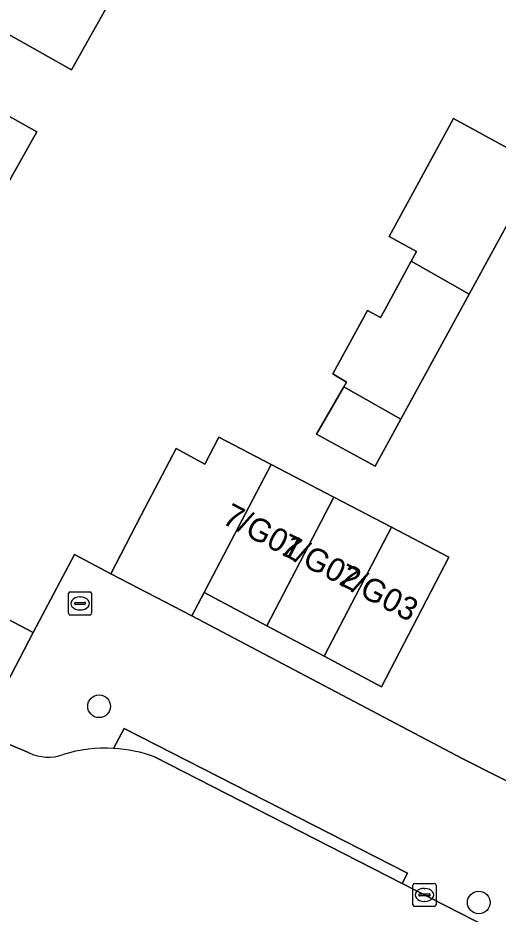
# Model space of a CAD drawing. Extents: x 160349 to 161355, y 381727 to 382854.
# Drawn here: x 161045.52 to 161066.28, y 382260.63 to 382299.39 of the extents above; entities that cross this region are included whole.
import ezdxf

# ---------------------------------------------------------------- set-up
doc = ezdxf.new("R2010")
doc.units = 0
for name, color, linetype in [('IMGEO_Boom', 7, 'Continuous'), ('IMGEO_Brandkraan', 7, 'Continuous'), ('IMGEO_Erf', 7, 'Continuous'), ('IMGEO_Kolk', 7, 'Continuous'), ('IMGEO_Muur', 7, 'Continuous'), ('IMGEO_Pand', 7, 'Continuous'), ('IMGEO_Pand_nummerreeks', 7, 'Continuous'), ('IMGEO_Rijbaan_lokaal_open', 7, 'Continuous'), ('IMGEO_Voetpad_open', 7, 'Continuous')]:
    doc.layers.add(name, color=color, linetype=linetype)

msp = doc.modelspace()

# ---------------------------------------------------------------- linework, layer by layer
at = {"layer": 'IMGEO_Boom'}
for centre in [(161049.028, 382269.614), (161065.444, 382261.124)]:
    msp.add_circle(centre, 0.489, dxfattribs=at)
at = {"layer": 'IMGEO_Brandkraan'}
for p, q in [((161047.706, 382273.637), (161047.706, 382274.489)), ((161047.781, 382274.563), (161048.633, 382274.563)), ((161048.707, 382274.489), (161048.707, 382273.637)), ((161048.008, 382274.106), (161048.406, 382274.106)), ((161048.194, 382274.343), (161048.219, 382274.343)), ((161047.965, 382274.057), (161047.965, 382274.069)), ((161048.403, 382274.02), (161048.005, 382274.02)), ((161048.217, 382273.783), (161048.192, 382273.783)), ((161048.449, 382274.069), (161048.449, 382274.057)), ((161048.633, 382273.563), (161047.781, 382273.563))]:
    msp.add_line(p, q, dxfattribs=at)
for points in [[(161047.706, 382273.637), (161047.706, 382274.489)], [(161047.781, 382274.563), (161048.633, 382274.563)], [(161048.707, 382274.489), (161048.707, 382273.637)], [(161048.633, 382273.563), (161047.781, 382273.563)]]:
    msp.add_lwpolyline(points, dxfattribs=at)
for centre, radius, start, end in [((161047.783, 382274.487), 0.0765, 91.552, 178.448), ((161047.783, 382274.487), 0.0765, 91.552, 178.448), ((161048.631, 382274.487), 0.0765, 1.552, 88.448), ((161048.631, 382274.487), 0.0765, 1.552, 88.448), ((161048.005, 382274.066), 0.0403, 85.8775, 175.7526), ((161048.41, 382274.068), 0.0386, 1.7309, 96.639), ((161048.002, 382274.056), 0.0366, 178.938, 274.7102), ((161048.406, 382274.063), 0.043, 264.8664, 352.4533), ((161047.783, 382273.639), 0.0765, 181.552, 268.448), ((161047.783, 382273.639), 0.0765, 181.552, 268.448), ((161048.631, 382273.639), 0.0765, 271.552, 358.448), ((161048.631, 382273.639), 0.0765, 271.552, 358.448)]:
    msp.add_arc(centre, radius, start, end, dxfattribs=at)
for centre, major_axis, ratio, start_param, end_param in [((161048.193, 382274.063), (-0.387, 0.002), 0.722429, 4.712389, 7.853982), ((161048.218, 382274.063), (-0.39, 0.002), 0.717154, 1.570796, 4.712389)]:
    msp.add_ellipse(centre, major_axis=major_axis, ratio=ratio, start_param=start_param, end_param=end_param, dxfattribs=at)
at = {"layer": 'IMGEO_Erf'}
for points in [[(161050.816, 382302.462), (161047.839, 382297.144), (161045.225, 382298.618)], [(161042.211, 382296.767), (161046.333, 382294.458), (161044.827, 382291.771)], [(161043.061, 382274.431), (161046.175, 382272.807), (161047.967, 382276.182), (161049.532, 382275.35), (161050.849, 382277.876), (161052.355, 382280.765), (161053.597, 382280.083), (161054.207, 382281.251), (161056.472, 382280.069), (161059.181, 382278.657), (161061.669, 382277.36), (161064.156, 382276.063), (161061.235, 382270.46), (161058.758, 382271.778), (161056.282, 382273.095), (161053.568, 382274.538), (161053.039, 382273.521), (161064.731, 382267.357), (161085.586, 382256.831)]]:
    msp.add_lwpolyline(points, dxfattribs=at)
msp.add_lwpolyline([(161065.037, 382287.446), (161062.077, 382282.037), (161060.962, 382280), (161058.432, 382281.385), (161059.613, 382283.426), (161059.733, 382283.633), (161059.139, 382283.997), (161060.637, 382286.734), (161061.194, 382286.43), (161061.364, 382286.741), (161062.525, 382288.863), (161062.757, 382289.287), (161061.567, 382289.939), (161064.357, 382295.039), (161068.078, 382293.002)], close=True, dxfattribs=at)
at = {"layer": 'IMGEO_Kolk'}
for p, q in [((161062.597, 382261.03), (161062.597, 382261.882)), ((161062.672, 382261.956), (161063.524, 382261.956)), ((161063.085, 382261.736), (161063.11, 382261.736)), ((161063.598, 382261.882), (161063.598, 382261.03)), ((161062.856, 382261.45), (161062.856, 382261.462)), ((161063.294, 382261.413), (161062.896, 382261.413)), ((161062.899, 382261.499), (161063.297, 382261.499)), ((161063.34, 382261.462), (161063.34, 382261.45)), ((161063.524, 382260.956), (161062.672, 382260.956)), ((161063.108, 382261.176), (161063.083, 382261.176))]:
    msp.add_line(p, q, dxfattribs=at)
for points in [[(161062.597, 382261.03), (161062.597, 382261.882)], [(161062.672, 382261.956), (161063.524, 382261.956)], [(161063.598, 382261.882), (161063.598, 382261.03)], [(161063.524, 382260.956), (161062.672, 382260.956)]]:
    msp.add_lwpolyline(points, dxfattribs=at)
for centre, radius, start, end in [((161062.674, 382261.88), 0.0765, 91.552, 178.448), ((161062.674, 382261.88), 0.0765, 91.552, 178.448), ((161063.522, 382261.88), 0.0765, 1.552, 88.448), ((161063.522, 382261.88), 0.0765, 1.552, 88.448), ((161062.896, 382261.459), 0.0403, 85.8775, 175.7526), ((161062.893, 382261.449), 0.0366, 178.938, 274.7102), ((161063.297, 382261.456), 0.043, 264.8664, 352.4533), ((161063.301, 382261.461), 0.0386, 1.7309, 96.639), ((161062.674, 382261.032), 0.0765, 181.552, 268.448), ((161062.674, 382261.032), 0.0765, 181.552, 268.448), ((161063.522, 382261.032), 0.0765, 271.552, 358.448), ((161063.522, 382261.032), 0.0765, 271.552, 358.448)]:
    msp.add_arc(centre, radius, start, end, dxfattribs=at)
for centre, major_axis, ratio, start_param, end_param in [((161063.084, 382261.456), (-0.387, 0.002), 0.722429, 4.712389, 7.853982), ((161063.109, 382261.456), (-0.39, 0.002), 0.717154, 1.570796, 4.712389)]:
    msp.add_ellipse(centre, major_axis=major_axis, ratio=ratio, start_param=start_param, end_param=end_param, dxfattribs=at)
at = {"layer": 'IMGEO_Muur'}
msp.add_lwpolyline([(161049.532, 382275.35), (161047.967, 382276.182), (161046.175, 382272.807)], dxfattribs=at)
at = {"layer": 'IMGEO_Pand'}
for points in [[(161048.203, 382303.935), (161046.949, 382304.642), (161037.837, 382309.778), (161034.845, 382304.471), (161043.73, 382299.461), (161045.225, 382298.618), (161047.839, 382297.144), (161050.816, 382302.462)], [(161043.73, 382299.461), (161034.845, 382304.471), (161031.815, 382299.097), (161041.27, 382293.767), (161042.21, 382293.237), (161044.827, 382291.771), (161046.333, 382294.458), (161042.211, 382296.767)], [(161065.037, 382287.446), (161068.078, 382293.002), (161064.357, 382295.039), (161061.567, 382289.939), (161062.757, 382289.287), (161062.525, 382288.863)], [(161065.037, 382287.446), (161062.525, 382288.863), (161061.364, 382286.741), (161061.194, 382286.43), (161060.637, 382286.734), (161059.139, 382283.997), (161059.733, 382283.633), (161059.613, 382283.426), (161062.077, 382282.037)], [(161059.613, 382283.426), (161058.432, 382281.385), (161060.962, 382280), (161062.077, 382282.037)], [(161056.472, 382280.069), (161054.207, 382281.251), (161053.597, 382280.083), (161052.355, 382280.765), (161050.849, 382277.876), (161049.532, 382275.35), (161053.039, 382273.521), (161053.568, 382274.538), (161053.785, 382274.954)], [(161059.181, 382278.657), (161056.472, 382280.069), (161053.785, 382274.954), (161053.568, 382274.538), (161056.282, 382273.095)], [(161061.669, 382277.36), (161059.181, 382278.657), (161056.282, 382273.095), (161058.758, 382271.778)], [(161064.156, 382276.063), (161061.669, 382277.36), (161058.758, 382271.778), (161061.235, 382270.46)], [(161041.718, 382271.855), (161044.832, 382270.231), (161046.175, 382272.807), (161043.061, 382274.431)]]:
    msp.add_lwpolyline(points, close=True, dxfattribs=at)
at = {"layer": 'IMGEO_Rijbaan_lokaal_open'}
for points in [[(161045.982, 382267.609), (161043.904, 382268.483), (161038.389, 382270.789), (161034.134, 382262.947), (161040.094, 382259.953), (161048.106, 382255.74), (161049.423, 382255.063), (161055.733, 382251.819), (161059.2, 382250), (161061.47, 382248.809), (161064.936, 382247.039), (161068.95, 382244.99), (161070.473, 382244.212), (161077.214, 382240.852), (161079.816, 382239.516), (161083.291, 382237.731), (161083.857, 382237.44), (161089.299, 382248.056), (161085.497, 382250), (161083.235, 382251.157), (161076.472, 382254.616), (161062.13, 382261.951)], [(161062.13, 382261.951), (161051.421, 382267.427)]]:
    msp.add_lwpolyline(points, dxfattribs=at)
for centre, radius, start, end in [((161046.833, 382269.387), 1.971, 244.4352, 289.2305), ((161049.307, 382261.678), 6.126, 86.7205, 107.3285), ((161049.312, 382261.712), 6.092, 69.7433, 86.7512)]:
    msp.add_arc(centre, radius, start, end, dxfattribs=at)
at = {"layer": 'IMGEO_Voetpad_open'}
for points in [[(161064.731, 382267.357), (161053.039, 382273.521), (161049.532, 382275.35), (161047.967, 382276.182), (161046.175, 382272.807), (161044.832, 382270.231), (161041.718, 382271.855), (161034.188, 382275.978), (161023.842, 382281.693), (161019.978, 382284.113), (161017.487, 382285.598)], [(161020.078, 382278.447), (161035.746, 382271.895), (161038.389, 382270.789), (161043.904, 382268.483), (161045.982, 382267.609)], [(161051.421, 382267.427), (161062.13, 382261.951), (161062.36, 382262.394), (161050.107, 382268.66), (161049.657, 382267.794)], [(161049.657, 382267.794), (161050.107, 382268.66), (161062.36, 382262.394), (161062.13, 382261.951), (161076.472, 382254.616), (161076.702, 382255.059), (161083.465, 382251.6), (161083.235, 382251.157), (161085.497, 382250), (161089.299, 382248.056), (161091.75, 382246.802), (161098.573, 382243.313)], [(161109.062, 382244.356), (161103.758, 382247.091), (161098.331, 382250), (161085.586, 382256.831), (161064.731, 382267.357)]]:
    msp.add_lwpolyline(points, dxfattribs=at)
for centre, radius, start, end in [((161046.833, 382269.387), 1.971, 244.4352, 289.2305), ((161049.307, 382261.678), 6.126, 86.7205, 107.3285), ((161049.312, 382261.712), 6.092, 69.7433, 86.7512)]:
    msp.add_arc(centre, radius, start, end, dxfattribs=at)

# ---------------------------------------------------------------- texts
at = {"layer": 'IMGEO_Pand_nummerreeks'}
for s, rotation, p in [('7/G01', 332.3548, (161054.298, 382277.553)), ('7/G02', 332.8303, (161056.775, 382276.236)), ('7/G03', 332.2803, (161059.248, 382274.944))]:
    msp.add_text(s, height=1, rotation=rotation, dxfattribs=at).set_placement(p)

doc.saveas('drawing.dxf')
